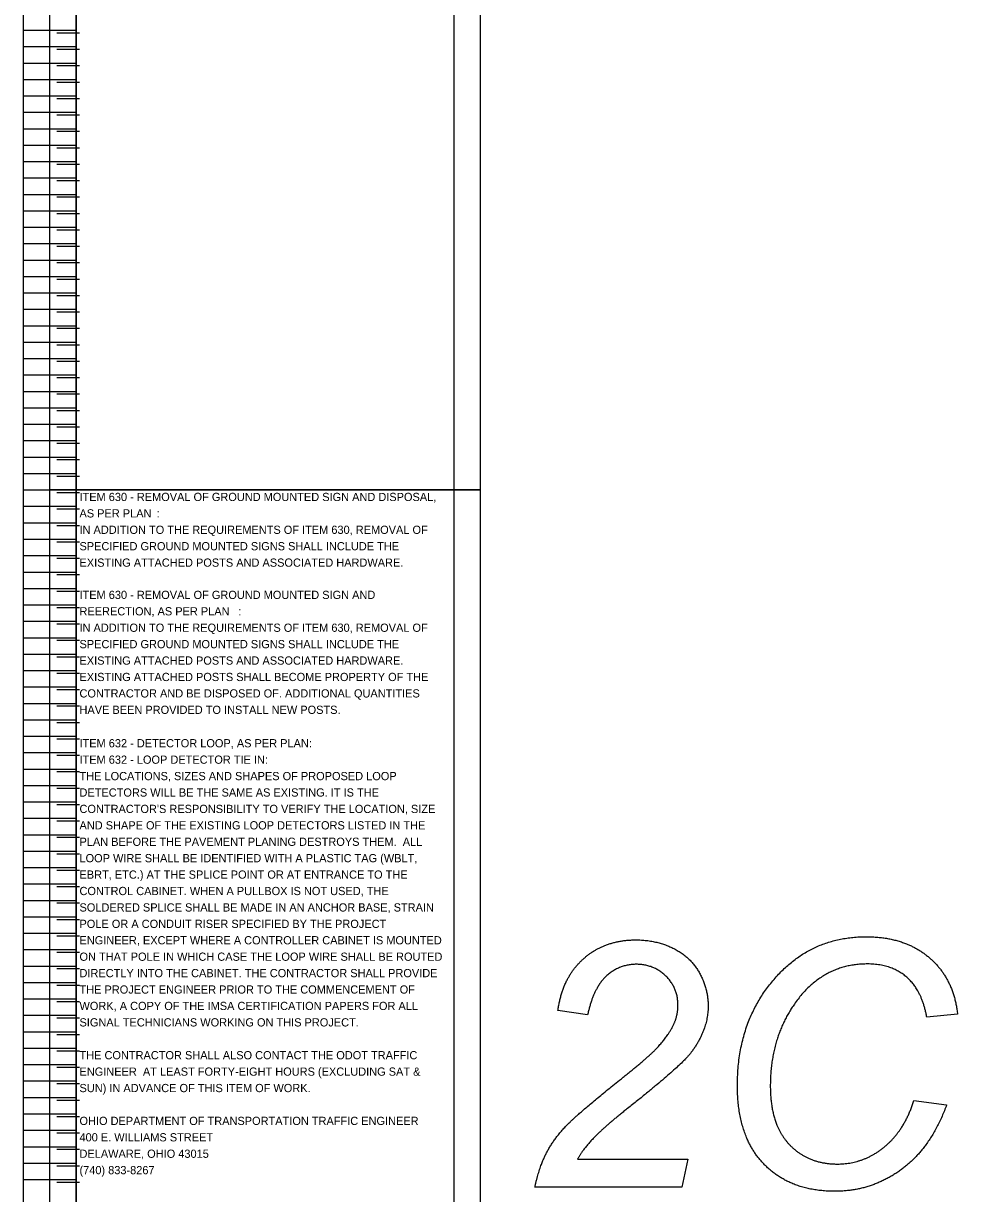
# Model space of a CAD drawing. Extents: x 12522 to 13018, y 1124 to 1902.
# Drawn here: x 12521.92 to 12537.85, y 1716.83 to 1736.79 of the extents above; entities that cross this region are included whole.
import ezdxf

# ---------------------------------------------------------------- set-up
doc = ezdxf.new("R2010")
doc.units = 0
doc.layers.add('SC_Scratch1', color=7, linetype='Continuous')
doc.layers.add('SH_Text', color=7, linetype='Continuous')

msp = doc.modelspace()

# ---------------------------------------------------------------- linework, layer by layer
at = {"layer": 'SC_Scratch1'}
for p, q in [((12522.819, 1769.381), (12522.819, 1728.831)), ((12521.919, 1728.831), (12521.919, 1748.991)), ((12522.819, 1728.831), (12522.819, 1748.991)), ((12521.919, 1736.671), (12522.819, 1736.671)), ((12522.876, 1736.621), (12522.492, 1736.621)), ((12521.919, 1736.391), (12522.819, 1736.391)), ((12522.876, 1736.341), (12522.492, 1736.341)), ((12521.919, 1736.111), (12522.819, 1736.111)), ((12522.876, 1736.061), (12522.492, 1736.061)), ((12521.919, 1735.831), (12522.819, 1735.831)), ((12522.876, 1735.781), (12522.492, 1735.781)), ((12521.919, 1735.551), (12522.819, 1735.551)), ((12522.876, 1735.501), (12522.492, 1735.501)), ((12521.919, 1735.271), (12522.819, 1735.271)), ((12522.876, 1735.221), (12522.492, 1735.221)), ((12521.919, 1734.991), (12522.819, 1734.991)), ((12522.876, 1734.941), (12522.492, 1734.941)), ((12521.919, 1734.711), (12522.819, 1734.711)), ((12522.876, 1734.661), (12522.492, 1734.661)), ((12521.919, 1734.431), (12522.819, 1734.431)), ((12522.876, 1734.381), (12522.492, 1734.381)), ((12521.919, 1734.151), (12522.819, 1734.151)), ((12522.876, 1734.101), (12522.492, 1734.101)), ((12521.919, 1733.871), (12522.819, 1733.871)), ((12522.876, 1733.821), (12522.492, 1733.821)), ((12521.919, 1733.591), (12522.819, 1733.591)), ((12522.876, 1733.541), (12522.492, 1733.541)), ((12521.919, 1733.311), (12522.819, 1733.311)), ((12522.876, 1733.261), (12522.492, 1733.261)), ((12521.919, 1733.031), (12522.819, 1733.031)), ((12522.876, 1732.981), (12522.492, 1732.981)), ((12521.919, 1732.751), (12522.819, 1732.751)), ((12522.876, 1732.701), (12522.492, 1732.701)), ((12521.919, 1732.471), (12522.819, 1732.471)), ((12522.876, 1732.421), (12522.492, 1732.421)), ((12521.919, 1732.191), (12522.819, 1732.191)), ((12522.876, 1732.141), (12522.492, 1732.141)), ((12521.919, 1731.911), (12522.819, 1731.911)), ((12522.876, 1731.861), (12522.492, 1731.861)), ((12521.919, 1731.631), (12522.819, 1731.631)), ((12522.876, 1731.581), (12522.492, 1731.581)), ((12521.919, 1731.351), (12522.819, 1731.351)), ((12522.876, 1731.301), (12522.492, 1731.301)), ((12521.919, 1731.071), (12522.819, 1731.071)), ((12522.876, 1731.021), (12522.492, 1731.021)), ((12521.919, 1730.791), (12522.819, 1730.791)), ((12522.876, 1730.741), (12522.492, 1730.741)), ((12521.919, 1730.511), (12522.819, 1730.511)), ((12522.876, 1730.461), (12522.492, 1730.461)), ((12521.919, 1730.231), (12522.819, 1730.231)), ((12522.876, 1730.181), (12522.492, 1730.181)), ((12521.919, 1729.951), (12522.819, 1729.951)), ((12522.876, 1729.901), (12522.492, 1729.901)), ((12521.919, 1729.671), (12522.819, 1729.671)), ((12522.876, 1729.621), (12522.492, 1729.621)), ((12521.919, 1729.391), (12522.819, 1729.391)), ((12522.876, 1729.341), (12522.492, 1729.341)), ((12521.919, 1729.111), (12522.819, 1729.111)), ((12522.876, 1729.061), (12522.492, 1729.061)), ((12521.919, 1728.831), (12522.819, 1728.831)), ((12521.919, 1708.671), (12521.919, 1728.831)), ((12521.919, 1728.831), (12522.819, 1728.831)), ((12522.876, 1728.781), (12522.492, 1728.781)), ((12522.819, 1708.671), (12522.819, 1728.831)), ((12522.819, 1728.831), (12522.819, 1708.671)), ((12521.919, 1728.551), (12522.819, 1728.551)), ((12522.876, 1728.501), (12522.492, 1728.501)), ((12521.919, 1728.271), (12522.819, 1728.271)), ((12522.876, 1728.221), (12522.492, 1728.221)), ((12521.919, 1727.991), (12522.819, 1727.991)), ((12522.876, 1727.941), (12522.492, 1727.941)), ((12521.919, 1727.711), (12522.819, 1727.711)), ((12522.876, 1727.661), (12522.492, 1727.661)), ((12521.919, 1727.431), (12522.819, 1727.431)), ((12522.876, 1727.381), (12522.492, 1727.381)), ((12521.919, 1727.151), (12522.819, 1727.151)), ((12522.876, 1727.101), (12522.492, 1727.101)), ((12521.919, 1726.871), (12522.819, 1726.871)), ((12522.876, 1726.821), (12522.492, 1726.821)), ((12521.919, 1726.591), (12522.819, 1726.591)), ((12522.876, 1726.541), (12522.492, 1726.541)), ((12521.919, 1726.311), (12522.819, 1726.311)), ((12522.876, 1726.261), (12522.492, 1726.261)), ((12521.919, 1726.031), (12522.819, 1726.031)), ((12522.876, 1725.981), (12522.492, 1725.981)), ((12521.919, 1725.751), (12522.819, 1725.751)), ((12522.876, 1725.701), (12522.492, 1725.701)), ((12521.919, 1725.471), (12522.819, 1725.471)), ((12522.876, 1725.421), (12522.492, 1725.421)), ((12521.919, 1725.191), (12522.819, 1725.191)), ((12522.876, 1725.141), (12522.492, 1725.141)), ((12521.919, 1724.911), (12522.819, 1724.911)), ((12522.876, 1724.861), (12522.492, 1724.861)), ((12521.919, 1724.631), (12522.819, 1724.631)), ((12522.876, 1724.581), (12522.492, 1724.581)), ((12521.919, 1724.351), (12522.819, 1724.351)), ((12522.876, 1724.301), (12522.492, 1724.301)), ((12521.919, 1724.071), (12522.819, 1724.071)), ((12522.876, 1724.021), (12522.492, 1724.021)), ((12521.919, 1723.791), (12522.819, 1723.791)), ((12522.876, 1723.741), (12522.492, 1723.741)), ((12521.919, 1723.511), (12522.819, 1723.511)), ((12522.876, 1723.461), (12522.492, 1723.461)), ((12521.919, 1723.231), (12522.819, 1723.231)), ((12522.876, 1723.181), (12522.492, 1723.181)), ((12521.919, 1722.951), (12522.819, 1722.951)), ((12522.876, 1722.901), (12522.492, 1722.901)), ((12521.919, 1722.671), (12522.819, 1722.671)), ((12522.876, 1722.621), (12522.492, 1722.621)), ((12521.919, 1722.391), (12522.819, 1722.391)), ((12522.876, 1722.341), (12522.492, 1722.341)), ((12521.919, 1722.111), (12522.819, 1722.111)), ((12522.876, 1722.061), (12522.492, 1722.061)), ((12521.919, 1721.831), (12522.819, 1721.831)), ((12522.876, 1721.781), (12522.492, 1721.781)), ((12521.919, 1721.551), (12522.819, 1721.551)), ((12522.876, 1721.501), (12522.492, 1721.501)), ((12521.919, 1721.271), (12522.819, 1721.271)), ((12522.876, 1721.221), (12522.492, 1721.221)), ((12521.919, 1720.991), (12522.819, 1720.991)), ((12522.876, 1720.941), (12522.492, 1720.941)), ((12521.919, 1720.711), (12522.819, 1720.711)), ((12522.876, 1720.661), (12522.492, 1720.661)), ((12521.919, 1720.431), (12522.819, 1720.431)), ((12522.876, 1720.381), (12522.492, 1720.381)), ((12521.919, 1720.151), (12522.819, 1720.151)), ((12522.876, 1720.101), (12522.492, 1720.101)), ((12521.919, 1719.871), (12522.819, 1719.871)), ((12522.876, 1719.821), (12522.492, 1719.821)), ((12531.543, 1719.879), (12531.037, 1719.954)), ((12537.852, 1719.889), (12537.327, 1719.841)), ((12521.919, 1719.591), (12522.819, 1719.591)), ((12522.876, 1719.541), (12522.492, 1719.541)), ((12521.919, 1719.311), (12522.819, 1719.311)), ((12522.876, 1719.261), (12522.492, 1719.261)), ((12521.919, 1719.031), (12522.819, 1719.031)), ((12522.876, 1718.981), (12522.492, 1718.981)), ((12521.919, 1718.751), (12522.819, 1718.751)), ((12522.876, 1718.701), (12522.492, 1718.701)), ((12521.919, 1718.471), (12522.819, 1718.471)), ((12522.876, 1718.421), (12522.492, 1718.421)), ((12537.107, 1718.42), (12537.664, 1718.343)), ((12521.919, 1718.191), (12522.819, 1718.191)), ((12522.876, 1718.141), (12522.492, 1718.141)), ((12521.919, 1717.911), (12522.819, 1717.911)), ((12522.876, 1717.861), (12522.492, 1717.861)), ((12521.919, 1717.631), (12522.819, 1717.631)), ((12522.876, 1717.581), (12522.492, 1717.581)), ((12521.919, 1717.351), (12522.819, 1717.351)), ((12522.876, 1717.301), (12522.492, 1717.301)), ((12521.919, 1717.071), (12522.819, 1717.071)), ((12522.876, 1717.021), (12522.492, 1717.021))]:
    msp.add_line(p, q, dxfattribs=at)
for points in [[(12522.369, 1748.991), (12529.709, 1748.991), (12529.709, 1728.831), (12522.369, 1728.831)], [(12522.819, 1748.991), (12529.259, 1748.991), (12529.259, 1728.831), (12522.819, 1728.831)], [(12522.369, 1728.831), (12529.709, 1728.831), (12529.709, 1708.671), (12522.369, 1708.671)], [(12522.819, 1728.831), (12529.259, 1728.831), (12529.259, 1708.671), (12522.819, 1708.671)]]:
    msp.add_lwpolyline(points, close=True, dxfattribs=at)
msp.add_lwpolyline([(12531.369, 1717.418), (12533.249, 1717.418), (12533.149, 1716.941), (12530.643, 1716.941)], dxfattribs=at)
for points in [[(12531.471, 1720.835), (12531.831, 1721.157), (12532.366, 1721.157)], [(12532.366, 1721.157), (12532.724, 1721.157), (12533.015, 1721.008)], [(12534.78, 1720.55), (12535.387, 1721.211), (12536.29, 1721.211)], [(12536.29, 1721.211), (12536.958, 1721.211), (12537.372, 1720.853)], [(12533.015, 1721.008), (12533.306, 1720.859), (12533.452, 1720.59)], [(12531.037, 1719.954), (12531.111, 1720.512), (12531.471, 1720.835)], [(12537.372, 1720.853), (12537.786, 1720.494), (12537.852, 1719.889)], [(12532.374, 1720.741), (12532.079, 1720.741), (12531.858, 1720.536)], [(12532.878, 1720.539), (12532.673, 1720.741), (12532.374, 1720.741)], [(12533.452, 1720.59), (12533.598, 1720.321), (12533.598, 1720.034)], [(12536.316, 1720.747), (12535.545, 1720.747), (12535.069, 1720.063)], [(12536.984, 1720.522), (12536.725, 1720.747), (12536.316, 1720.747)], [(12531.858, 1720.536), (12531.637, 1720.331), (12531.543, 1719.879)], [(12533.083, 1720.048), (12533.083, 1720.337), (12532.878, 1720.539)], [(12534.097, 1718.674), (12534.097, 1719.808), (12534.78, 1720.55)], [(12537.327, 1719.841), (12537.244, 1720.297), (12536.984, 1720.522)], [(12533.017, 1719.73), (12533.083, 1719.876), (12533.083, 1720.048)], [(12533.598, 1720.034), (12533.598, 1719.616), (12533.3, 1719.229)], [(12535.069, 1720.063), (12534.658, 1719.473), (12534.658, 1718.663)], [(12532.704, 1719.292), (12532.919, 1719.516), (12533.017, 1719.73)], [(12532.148, 1718.814), (12532.555, 1719.138), (12532.704, 1719.292)], [(12533.3, 1719.229), (12533.117, 1718.989), (12532.223, 1718.282)], [(12531.242, 1718.051), (12531.477, 1718.279), (12532.148, 1718.814)], [(12534.546, 1717.337), (12534.097, 1717.804), (12534.097, 1718.674)], [(12534.658, 1718.663), (12534.658, 1718.016), (12534.976, 1717.675)], [(12536.593, 1717.618), (12536.946, 1717.902), (12537.107, 1718.42)], [(12532.223, 1718.282), (12531.839, 1717.979), (12531.651, 1717.784)], [(12537.664, 1718.343), (12537.4, 1717.615), (12536.895, 1717.243)], [(12530.865, 1717.57), (12531.007, 1717.824), (12531.242, 1718.051)], [(12531.651, 1717.784), (12531.463, 1717.59), (12531.369, 1717.418)], [(12530.643, 1716.941), (12530.724, 1717.316), (12530.865, 1717.57)], [(12534.976, 1717.675), (12535.294, 1717.335), (12535.805, 1717.335)], [(12535.805, 1717.335), (12536.24, 1717.335), (12536.593, 1717.618)], [(12535.761, 1716.87), (12534.995, 1716.87), (12534.546, 1717.337)], [(12536.895, 1717.243), (12536.39, 1716.87), (12535.761, 1716.87)]]:
    msp.add_open_spline(points, degree=2, dxfattribs=at)

# ---------------------------------------------------------------- texts
at = {"layer": 'SH_Text'}
for s, p in [('ITEM 630 - REMOVAL OF GROUND MOUNTED SIGN AND DISPOSAL, ', (12522.876, 1728.641)), ('AS PER PLAN', (12522.876, 1728.361)), (':', (12524.192, 1728.361)), ('IN ADDITION TO THE REQUIREMENTS OF ITEM 630, REMOVAL OF ', (12522.876, 1728.081)), ('SPECIFIED GROUND MOUNTED SIGNS SHALL INCLUDE THE ', (12522.876, 1727.801)), ('EXISTING ATTACHED POSTS AND ASSOCIATED HARDWARE.', (12522.876, 1727.521)), ('ITEM 630 - REMOVAL OF GROUND MOUNTED SIGN AND ', (12522.876, 1726.971)), ('REERECTION, AS PER PLAN', (12522.876, 1726.691)), (':', (12525.583, 1726.691)), ('IN ADDITION TO THE REQUIREMENTS OF ITEM 630, REMOVAL OF ', (12522.876, 1726.411)), ('SPECIFIED GROUND MOUNTED SIGNS SHALL INCLUDE THE ', (12522.876, 1726.131)), ('EXISTING ATTACHED POSTS AND ASSOCIATED HARDWARE. ', (12522.876, 1725.851)), ('EXISTING ATTACHED POSTS SHALL BECOME PROPERTY OF THE ', (12522.876, 1725.571)), ('CONTRACTOR AND BE DISPOSED OF. ADDITIONAL QUANTITIES ', (12522.876, 1725.291)), ('HAVE BEEN PROVIDED TO INSTALL NEW POSTS.', (12522.876, 1725.011)), ('ITEM 632 - DETECTOR LOOP, AS PER PLAN:', (12522.876, 1724.441)), ('ITEM 632 - LOOP DETECTOR TIE IN:', (12522.876, 1724.161)), ('THE LOCATIONS, SIZES AND SHAPES OF PROPOSED LOOP ', (12522.876, 1723.881)), ('DETECTORS WILL BE THE SAME AS EXISTING. IT IS THE ', (12522.876, 1723.601)), ("CONTRACTOR'S RESPONSIBILITY TO VERIFY THE LOCATION, SIZE ", (12522.876, 1723.321)), ('AND SHAPE OF THE EXISTING LOOP DETECTORS LISTED IN THE ', (12522.876, 1723.041)), ('PLAN BEFORE THE PAVEMENT PLANING DESTROYS THEM.  ALL ', (12522.876, 1722.761)), ('LOOP WIRE SHALL BE IDENTIFIED WITH A PLASTIC TAG (WBLT, ', (12522.876, 1722.481)), ('EBRT, ETC.) AT THE SPLICE POINT OR AT ENTRANCE TO THE ', (12522.876, 1722.201)), ('CONTROL CABINET. WHEN A PULLBOX IS NOT USED, THE ', (12522.876, 1721.921)), ('SOLDERED SPLICE SHALL BE MADE IN AN ANCHOR BASE, STRAIN ', (12522.876, 1721.641)), ('POLE OR A CONDUIT RISER SPECIFIED BY THE PROJECT ', (12522.876, 1721.361)), ('ENGINEER, EXCEPT WHERE A CONTROLLER CABINET IS MOUNTED ', (12522.876, 1721.081)), ('ON THAT POLE IN WHICH CASE THE LOOP WIRE SHALL BE ROUTED ', (12522.876, 1720.801)), ('DIRECTLY INTO THE CABINET. THE CONTRACTOR SHALL PROVIDE ', (12522.876, 1720.521)), ('THE PROJECT ENGINEER PRIOR TO THE COMMENCEMENT OF ', (12522.876, 1720.241)), ('WORK, A COPY OF THE IMSA CERTIFICATION PAPERS FOR ALL ', (12522.876, 1719.961)), ('SIGNAL TECHNICIANS WORKING ON THIS PROJECT. ', (12522.876, 1719.681)), ('THE CONTRACTOR SHALL ALSO CONTACT THE ODOT TRAFFIC ', (12522.876, 1719.121)), ('ENGINEER  AT LEAST FORTY-EIGHT HOURS (EXCLUDING SAT & ', (12522.876, 1718.841)), ('SUN) IN ADVANCE OF THIS ITEM OF WORK. ', (12522.876, 1718.561)), ('OHIO DEPARTMENT OF TRANSPORTATION TRAFFIC ENGINEER', (12522.876, 1718.001)), ('400 E. WILLIAMS STREET', (12522.876, 1717.721)), ('DELAWARE, OHIO 43015', (12522.876, 1717.441)), ('(740) 833-8267', (12522.876, 1717.161))]:
    msp.add_text(s, height=0.14, dxfattribs=at).set_placement(p)

doc.saveas('drawing.dxf')
